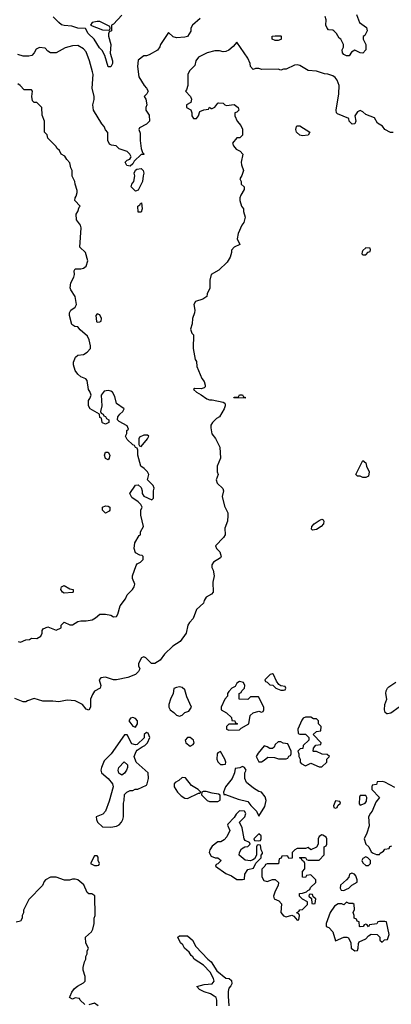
# Model space of a CAD drawing. Header units: inches. Extents: x 2380053 to 2584298, y 380219 to 546618.
# Tile 575 of 656: x 2501365 to 2504077, y 489941 to 497131. Entities that reach past the tile are written whole.
import ezdxf

# ---------------------------------------------------------------- set-up
doc = ezdxf.new("R2010")
doc.units = ezdxf.units.IN
doc.header["$MEASUREMENT"] = 0
doc.layers.add('C5408', color=7, linetype='Continuous')
doc.layers.add('C5409', color=7, linetype='Continuous')

msp = doc.modelspace()

# ---------------------------------------------------------------- linework, layer by layer
at = {"layer": 'C5408', "color": 2}
for points, elevation in [([(2501840.4, 489940.4), (2501806, 489970), (2501802, 489982), (2501770, 489988), (2501750, 489978), (2501729, 489990), (2501732.8, 490000)], 46), ([(2502804.5, 489930), (2502804.5, 489970), (2502799.5, 489990), (2502784.4, 490000)], 42), ([(2502887.2, 490000), (2502890.7, 489930)], 42), ([(2501938, 489930), (2501910, 489948), (2501870, 489938)], 46)]:
    msp.add_lwpolyline(points, dxfattribs=dict(at, elevation=elevation))
at = {"layer": 'C5409', "color": 2}
for points, elevation in [([(2502681, 497139), (2502626.8, 497090), (2502614.8, 497070), (2502612.5, 497047.5), (2502590, 497009.2), (2502570, 497002.7), (2502510, 496998), (2502485.2, 497005.2), (2502450, 497038), (2502391.3, 496950), (2502386.8, 496933.2), (2502370.7, 496909.3), (2502310, 496875.3), (2502290, 496868), (2502270, 496868), (2502230, 496835.3), (2502224, 496790), (2502234.4, 496714.4), (2502272, 496650), (2502290.9, 496630.9), (2502302, 496610), (2502292, 496590), (2502272, 496570), (2502284.7, 496550), (2502291.3, 496510), (2502284.7, 496490), (2502284.7, 496470), (2502310, 496434), (2502311.3, 496390), (2502290, 496368.7), (2502238, 496342), (2502234, 496330), (2502243.6, 496303.6), (2502242.8, 496250), (2502251, 496191), (2502262, 496162), (2502272, 496150), (2502270, 496146), (2502250, 496146), (2502201, 496099), (2502190, 496078), (2502170, 496062), (2502146.3, 496066.3), (2502135.3, 496090), (2502150, 496104.7), (2502168.4, 496111.6), (2502176.4, 496123.6), (2502178, 496130), (2502168, 496150), (2502148.9, 496168.9), (2502090, 496189), (2502069.1, 496209.1), (2502034, 496214), (2502021.2, 496221.2), (2502009, 496250), (2502007.3, 496307.3), (2501990, 496326), (2501982, 496350), (2501964, 496370), (2501902.7, 496470), (2501899.3, 496510), (2501908.9, 496548.9), (2501909, 496570), (2501894, 496630), (2501900.7, 496730), (2501897, 496750), (2501875.1, 496830), (2501850, 496895.3), (2501830, 496919), (2501790, 496942), (2501750, 496941.2), (2501695.3, 496924.7), (2501630, 496889.2), (2501590, 496889.2), (2501570, 496902), (2501550, 496924), (2501510, 496929), (2501483.5, 496916.5), (2501470, 496888), (2501452, 496870), (2501430, 496865.2), (2501390, 496865.2), (2501350, 496876)], 38), ([(2502110, 497165.2), (2502050, 497098), (2502034, 497090), (2502034, 497050), (2502018, 497042), (2502012.7, 497027.3), (2502012, 497010), (2502030.8, 496950.8), (2502026, 496886), (2502042, 496830), (2502042, 496810), (2502030, 496786), (2502010, 496788), (2501985.2, 496870), (2501966.6, 496906.6), (2501946.2, 496926.2), (2501907, 496990), (2501865.1, 497030), (2501845.6, 497065.6), (2501790, 497069.4), (2501744.9, 497084.9), (2501690, 497087.8), (2501670, 497094.5), (2501649.7, 497109.7), (2501610, 497152.3)], 34), ([(2503822, 497170), (2503844.7, 497110), (2503894.8, 497074.8), (2503902, 497050), (2503883.6, 497016.4), (2503872.7, 497007.3), (2503872, 496990), (2503890.9, 496950.9), (2503892, 496910), (2503870, 496886), (2503850, 496888), (2503810, 496908), (2503785.4, 496894.6), (2503770, 496868), (2503750, 496868), (2503730, 496878), (2503722, 496890), (2503718, 496910), (2503728, 496930), (2503728, 496950), (2503708.4, 496988.4), (2503696.4, 496996.4), (2503678, 497030), (2503658, 497050), (2503650, 497055.3), (2503618, 497058), (2503608.4, 497068.4), (2503598, 497090), (2503602, 497130), (2503594, 497154)], 38), ([(2504090, 496308), (2504070, 496308), (2504030, 496328.7), (2504012.9, 496352.9), (2503976.4, 496376.4), (2503953.6, 496413.6), (2503890, 496439), (2503870, 496458), (2503850, 496468), (2503830, 496458), (2503812, 496430), (2503818, 496390), (2503812, 496370), (2503791.1, 496368.9), (2503768.7, 496390), (2503766, 496410), (2503683.1, 496443.1), (2503678, 496450), (2503675.3, 496470), (2503693.2, 496590), (2503695.3, 496650), (2503682, 496690), (2503668, 496710), (2503650, 496722), (2503613.6, 496733.6), (2503590, 496735.3), (2503530, 496754), (2503470, 496759), (2503410, 496797.2), (2503390, 496801.2), (2503370, 496799.3), (2503310, 496769), (2503290, 496768.7), (2503270, 496762), (2503250, 496768.7), (2503131.6, 496768.4), (2503110, 496775.3), (2503084.7, 496775.3), (2503068.4, 496768.4), (2503048.4, 496788.4), (2503048, 496810), (2503028.7, 496850), (2502950, 496966), (2502923.6, 496936.4), (2502890.9, 496909.1), (2502870, 496898), (2502850, 496895.3), (2502823.1, 496903.1), (2502790, 496904), (2502734, 496890), (2502670, 496858), (2502651.3, 496830), (2502642.8, 496797.2), (2502603, 496757), (2502590.8, 496730), (2502592, 496650), (2502582, 496618), (2502574, 496610), (2502611, 496571), (2502618, 496550), (2502612.7, 496527.3), (2502582, 496510), (2502582, 496490), (2502612.7, 496472.7), (2502622, 496450), (2502621, 496430), (2502634, 496410), (2502654, 496410), (2502668.7, 496430), (2502680.2, 496459.8), (2502708.4, 496471.6), (2502742, 496478), (2502750, 496492), (2502762, 496482), (2502770, 496482), (2502790, 496492), (2502810, 496522), (2502816.4, 496523.6), (2502850, 496522), (2502862, 496510), (2502874.6, 496505.4), (2502930, 496510.6), (2502958, 496490), (2502964.7, 496470), (2502950, 496455.3), (2502934, 496450), (2502934, 496430), (2502952, 496390), (2502979.6, 496359.6), (2502991.1, 496331.1), (2502992, 496288), (2502972, 496268), (2502950, 496268), (2502918, 496230), (2502924.7, 496210), (2502945.4, 496185.4), (2502974, 496170), (2502994, 496150), (2502981, 496090), (2502982.8, 496070), (2502998, 496030), (2502986.8, 495993.2), (2502972, 495970), (2502982, 495950), (2502982, 495930), (2503002, 495910), (2503002, 495890), (2502978, 495850), (2502971.3, 495830), (2502971.3, 495810), (2502984.7, 495770), (2502998, 495750), (2502998, 495730), (2503010.8, 495690), (2503001, 495650), (2502986, 495630), (2502958, 495570), (2502952, 495530), (2502972, 495490), (2502931.1, 495468.9), (2502911.1, 495448.9), (2502911.1, 495431.1), (2502902, 495398), (2502878.8, 495361.2), (2502816.9, 495303.1), (2502762, 495270), (2502751.3, 495230), (2502751.3, 495170), (2502732, 495130), (2502731.3, 495110), (2502702, 495090), (2502647.3, 495072.7), (2502636, 495050), (2502642.8, 495010), (2502641, 494990), (2502626, 494950), (2502622.8, 494910), (2502611.3, 494870), (2502622, 494842), (2502632, 494830), (2502631, 494730), (2502646, 494650), (2502654, 494634), (2502658, 494598), (2502694.8, 494510), (2502710.7, 494490), (2502718.8, 494461.2), (2502718, 494450), (2502710, 494442), (2502690, 494435.3), (2502642, 494438), (2502634, 494430), (2502654, 494410), (2502690, 494392), (2502730, 494362.8), (2502750, 494354.8), (2502770, 494354.8), (2502850, 494338), (2502862, 494330), (2502863.6, 494323.6), (2502864.7, 494310), (2502856, 494290), (2502822, 494230), (2502801.4, 494218.6), (2502770.8, 494190), (2502758.8, 494170), (2502758.8, 494150), (2502766.8, 494106.8), (2502793.2, 494073.2), (2502826, 494010), (2502831, 493929), (2502806.8, 493870), (2502804.7, 493830), (2502812, 493810), (2502798, 493770), (2502805.4, 493745.4), (2502846.4, 493706.4), (2502851, 493690), (2502842.8, 493650), (2502859.1, 493579.1), (2502884.7, 493530), (2502884.7, 493510), (2502882, 493470), (2502862, 493418), (2502864.7, 493370), (2502852, 493350), (2502794, 493290), (2502802, 493270), (2502825.4, 493245.4), (2502836, 493210), (2502830, 493202), (2502778, 493170), (2502766, 493150), (2502766.8, 493130), (2502776, 493110), (2502784.7, 493070), (2502775.3, 493024.7), (2502776, 492950), (2502763.5, 492936.5), (2502725.2, 492914.8), (2502711, 492890), (2502706, 492870), (2502654.9, 492825.1), (2502630, 492759), (2502602.8, 492730), (2502590.7, 492710), (2502578.8, 492650), (2502536, 492590), (2502483.5, 492556.5), (2502422, 492498), (2502390, 492454), (2502350, 492428.7), (2502326, 492430), (2502286, 492470), (2502270, 492478), (2502254, 492470), (2502232, 492430), (2502232.7, 492412.7), (2502242, 492390), (2502232, 492370), (2502210, 492349), (2502153.2, 492326.8), (2502070, 492309.3), (2502050, 492309.3), (2501990, 492329.2), (2501956, 492324), (2501944.7, 492310), (2501956, 492270), (2501951.3, 492250), (2501911.6, 492228.4), (2501896.9, 492203.1), (2501881, 492170), (2501881, 492110), (2501870, 492088.7), (2501850, 492095.3), (2501822, 492130), (2501770, 492157.2), (2501710, 492161.2), (2501650, 492148.7), (2501606.4, 492153.6), (2501533.6, 492153.6), (2501470, 492174), (2501422, 492158), (2501410, 492149.2), (2501390, 492149), (2501330, 492174)], 42), ([(2501354, 492590), (2501370, 492586), (2501410, 492602), (2501435.3, 492604.7), (2501450, 492614), (2501490, 492612), (2501518, 492630), (2501528, 492650), (2501528.9, 492671.1), (2501536.4, 492683.6), (2501570, 492698), (2501630, 492672), (2501666, 492690), (2501668, 492710), (2501690, 492731), (2501730, 492712), (2501750, 492712), (2501790, 492736), (2501810, 492741), (2501850, 492740.7), (2501892.7, 492747.3), (2501918, 492762), (2501950, 492791), (2501990.9, 492790.9), (2502030, 492782), (2502050, 492771.3), (2502070, 492772), (2502082, 492790), (2502099, 492850), (2502137.2, 492902.8), (2502149, 492930), (2502189, 492970), (2502199, 492990), (2502204, 493010), (2502189, 493050), (2502188.7, 493070), (2502214.6, 493145.4), (2502223.1, 493156.9), (2502246, 493170), (2502266, 493190), (2502266, 493210), (2502258, 493218), (2502240.4, 493220.4), (2502210, 493238), (2502199, 493270), (2502204, 493310), (2502236.4, 493363.6), (2502246, 493370), (2502246, 493390), (2502268, 493430), (2502248.4, 493511.6), (2502248, 493550), (2502258, 493570), (2502248, 493590), (2502229.1, 493609.1), (2502182, 493642), (2502168.7, 493670), (2502210, 493732), (2502230, 493734), (2502250, 493714), (2502258, 493690), (2502258, 493670), (2502270.9, 493650.9), (2502330, 493624.7), (2502342, 493638), (2502341.2, 493690), (2502345.2, 493710), (2502339, 493730), (2502298, 493770), (2502308, 493810), (2502298, 493830), (2502274, 493854), (2502248.7, 493870), (2502228, 493950), (2502227.3, 493987.3), (2502222, 494002), (2502210, 494006), (2502202, 494022), (2502190, 494026), (2502150, 494066), (2502138, 494090), (2502146, 494110), (2502146, 494130), (2502158, 494142), (2502150, 494166), (2502090, 494198), (2502078, 494210), (2502082, 494230), (2502095.3, 494250), (2502118, 494270), (2502128, 494290), (2502070, 494328), (2502058.6, 494378.6), (2502042, 494410), (2502030, 494419), (2502010, 494422), (2501982, 494418), (2501958, 494390), (2501964.7, 494310), (2501954, 494270), (2501958, 494258), (2501974, 494250), (2501978, 494238), (2501990, 494234), (2501998, 494218), (2502014, 494210), (2502014, 494190), (2501990, 494178), (2501970, 494186), (2501966, 494190), (2501962, 494222), (2501950, 494226), (2501946, 494250), (2501878, 494290), (2501866, 494310), (2501866, 494350), (2501876.4, 494363.6), (2501886, 494390), (2501876.4, 494416.4), (2501866, 494430), (2501856.4, 494496.4), (2501848.4, 494508.4), (2501810, 494524), (2501790, 494542), (2501769.4, 494570), (2501756, 494610), (2501756, 494630), (2501772.7, 494667.3), (2501790, 494681), (2501830, 494686), (2501858, 494702), (2501882, 494730), (2501882, 494750), (2501872.7, 494792.7), (2501859.3, 494819.3), (2501805.6, 494865.6), (2501790, 494888), (2501766, 494890), (2501744.7, 494904.7), (2501728.7, 494970), (2501729.1, 494990.9), (2501738, 495010), (2501768.4, 495031.6), (2501778, 495050), (2501768.7, 495110), (2501737.2, 495157.2), (2501732.7, 495172.7), (2501737, 495210), (2501759, 495250), (2501764, 495270), (2501763.1, 495296.9), (2501770, 495311.3), (2501810, 495311), (2501830, 495316), (2501848.7, 495330), (2501862, 495370), (2501844, 495430), (2501804, 495470), (2501812.1, 495612.1), (2501809.3, 495630), (2501779.3, 495670), (2501777.2, 495710), (2501788.7, 495730), (2501798, 495762), (2501806, 495770), (2501768, 495810), (2501768.7, 495830), (2501777.2, 495842.8), (2501784, 495870), (2501783.1, 495883.1), (2501768.7, 495930), (2501768, 495950), (2501748.4, 495988.4), (2501748, 496030), (2501738, 496050), (2501730, 496086), (2501708, 496110), (2501694.6, 496134.6), (2501668, 496150), (2501655.3, 496175.3), (2501638, 496190), (2501628.4, 496208.4), (2501570, 496266), (2501566, 496290), (2501546, 496310), (2501546, 496390), (2501527.3, 496432.7), (2501526, 496490), (2501490, 496526), (2501470, 496526), (2501458, 496538), (2501454, 496570), (2501458, 496610), (2501450, 496618), (2501398, 496618), (2501368, 496650), (2501350, 496662)], 42), ([(2504134.8, 492110), (2504072.4, 492067.6), (2504050, 492061.2), (2504043.2, 492063.2), (2504032.7, 492072.7), (2504026.6, 492090), (2504029.5, 492130.5), (2504044, 492170), (2504037.2, 492210), (2504039, 492230), (2504049.4, 492250.6), (2504060.2, 492259.8), (2504110, 492294)], 42), ([(2504103.1, 491523.1), (2504030, 491562), (2504010, 491568), (2503974, 491566), (2503970, 491546), (2503938, 491542), (2503934, 491530), (2503934, 491510), (2503992, 491450), (2503963.6, 491416.4), (2503938, 491350), (2503924, 491336), (2503911, 491310), (2503915.3, 491244.7), (2503898, 491190), (2503878, 491150), (2503891.1, 491111.1), (2503912, 491090), (2503930, 491054), (2503943.6, 491043.6), (2503970, 491034), (2503990, 491034), (2503996.4, 491043.6), (2504020.4, 491059.6), (2504030, 491074), (2504062, 491078), (2504067.3, 491092.7), (2504082, 491098)], 46), ([(2501732.8, 490000), (2501744, 490030), (2501764.1, 490055.9), (2501786.3, 490073.7), (2501830, 490098), (2501842, 490110), (2501843.1, 490143.1), (2501828.7, 490190), (2501828.7, 490210), (2501838, 490250), (2501848, 490270), (2501848, 490290), (2501858, 490310), (2501858, 490330), (2501866, 490350), (2501848.4, 490388.4), (2501846, 490430), (2501888, 490470), (2501898, 490490), (2501908.4, 490531.6), (2501908.7, 490570), (2501915.3, 490590), (2501913.2, 490733.2), (2501890, 490748), (2501870, 490748), (2501856.4, 490756.4), (2501832.5, 490812.5), (2501790, 490849), (2501770, 490855.3), (2501750, 490855.3), (2501728.4, 490848.4), (2501691.6, 490848.4), (2501630, 490868.7), (2501610, 490869), (2501590, 490868.7), (2501552, 490850), (2501542, 490838), (2501530, 490808), (2501430, 490706), (2501392.7, 490627.3), (2501391.6, 490608.4), (2501382, 490590), (2501382, 490570), (2501371.1, 490548.9), (2501338.8, 490541.2)], 46), ([(2502784.4, 490000), (2502757.7, 490017.7), (2502710, 490032.7), (2502678, 490050), (2502658, 490070), (2502710, 490086), (2502769.1, 490090.9), (2502784, 490110), (2502779, 490130), (2502755.1, 490175.1), (2502705.6, 490225.6), (2502638, 490270), (2502628.4, 490288.4), (2502616.4, 490296.4), (2502600.4, 490320.4), (2502568, 490350), (2502554.6, 490374.6), (2502538, 490390), (2502518, 490430), (2502530, 490442), (2502590, 490442), (2502624.7, 490410), (2502650, 490362), (2502738, 490270), (2502762.8, 490250), (2502804.5, 490184.5), (2502870, 490131.3), (2502894, 490130), (2502910, 490114), (2502912, 490090), (2502905.4, 490074.6), (2502890, 490058), (2502885.5, 490034.5), (2502887.2, 490000)], 42)]:
    msp.add_lwpolyline(points, dxfattribs=dict(at, elevation=elevation))
for points, elevation in [([(2501950, 497119), (2501930, 497119), (2501894, 497110), (2501882, 497090), (2501970, 497058), (2502010, 497054), (2502022, 497058), (2502026, 497070), (2502022, 497082)], 34), ([(2503230, 496978), (2503208, 496990), (2503208, 497010), (2503230, 497014), (2503270, 497012), (2503274, 497010), (2503274, 496990), (2503270, 496986), (2503250, 496978)], 38), ([(2503430, 496284), (2503410, 496289), (2503384, 496310), (2503379, 496330), (2503384, 496350), (2503390, 496354.8), (2503410, 496356), (2503482, 496310), (2503470, 496288.7)], 42), ([(2502210, 495878), (2502178, 495910), (2502182, 495930), (2502198, 495950), (2502204, 495990), (2502201.2, 496010), (2502208.9, 496031.1), (2502220.2, 496039.8), (2502250, 496044.7), (2502264.7, 496030), (2502270.9, 496009.1), (2502264.7, 495990), (2502262, 495950), (2502230, 495886)], 38), ([(2502230, 495726), (2502228, 495770), (2502242, 495778), (2502246, 495790), (2502254, 495794), (2502258, 495750), (2502250, 495726)], 38), ([(2503890, 495466), (2503870, 495446), (2503863.6, 495436.4), (2503862, 495422), (2503870, 495414), (2503890, 495414), (2503907.3, 495432.7), (2503922, 495438), (2503926, 495450), (2503922, 495462)], 46), ([(2501930, 494982), (2501921, 494970), (2501926, 494926), (2501930, 494922), (2501950, 494924.7), (2501958, 494930), (2501962, 494950), (2501950, 494975.3)], 42), ([(2503010, 494366), (2502928, 494370), (2502930, 494374), (2502962, 494378), (2502968.9, 494391.1), (2502990, 494392), (2502998, 494378), (2503010, 494374)], 42), ([(2502270, 494098), (2502238, 494082), (2502234, 494070), (2502234, 494030), (2502238, 494018), (2502250, 494014), (2502298, 494070), (2502306, 494090), (2502296.4, 494096.4)], 42), ([(2502010, 493918), (2501990, 493926), (2501984, 493950), (2501990, 493974), (2502010, 493972), (2502022, 493950), (2502018, 493930)], 42), ([(2503870, 493788.7), (2503850, 493798), (2503830, 493798), (2503818, 493810), (2503870, 493911), (2503890, 493894), (2503896, 493870), (2503914.8, 493830), (2503910, 493798), (2503890, 493788.7)], 42), ([(2501990, 493528), (2501968, 493550), (2501968.7, 493570), (2501990, 493582), (2502010, 493578), (2502022, 493570), (2502022, 493550), (2502016.9, 493543.1)], 42), ([(2503502.7, 493402.7), (2503495.3, 493410), (2503497.2, 493430), (2503514, 493450), (2503550, 493474), (2503570, 493484.7), (2503579.8, 493479.8), (2503584.7, 493470), (2503582.8, 493450), (2503566, 493430), (2503530, 493407)], 42), ([(2501690, 492944), (2501678, 492950), (2501664, 492970), (2501668.7, 492990), (2501690, 492998.8), (2501730, 492976), (2501754, 492970), (2501754, 492950), (2501750, 492948.7)], 42), ([(2503210, 492355.3), (2503194, 492350), (2503154, 492310), (2503158, 492298), (2503170, 492294), (2503190, 492274), (2503211.6, 492271.6), (2503234, 492250), (2503270, 492234), (2503290, 492234), (2503302, 492238), (2503306, 492250), (2503302, 492262), (2503270, 492266), (2503256.4, 492276.4), (2503240.2, 492300.2), (2503218, 492350)], 46), ([(2502530, 492258), (2502510, 492255.3), (2502490, 492246), (2502484.7, 492210), (2502464.7, 492170), (2502452, 492130), (2502452, 492110), (2502462, 492090), (2502490, 492071.3), (2502510, 492051.3), (2502530, 492044.7), (2502550, 492052), (2502569.1, 492070.9), (2502599, 492081), (2502618, 492110), (2502585.6, 492185.6), (2502570, 492238), (2502550, 492255.3)], 46), ([(2502970, 492298), (2502950, 492286), (2502938, 492262), (2502914, 492250), (2502890, 492226), (2502882, 492210), (2502882, 492190), (2502862, 492170), (2502834, 492110), (2502834, 492090), (2502874, 492070), (2502910, 492034), (2502914, 492014), (2502934, 492010), (2502938, 491998), (2502954, 491990), (2502950, 491986), (2502890, 491986), (2502874, 491970), (2502874, 491950), (2502890, 491942), (2502970, 491946), (2502982, 491958), (2503038, 491990), (2503048, 492050), (2503068, 492070), (2503110, 492082), (2503130, 492074), (2503142, 492078), (2503146, 492090), (2503146, 492110), (2503107.3, 492187.3), (2503050, 492186), (2503030, 492166), (2502966, 492170), (2502966, 492210), (2502982, 492218), (2502986, 492230), (2503006, 492250), (2503008, 492270), (2502998, 492290)], 46), ([(2502190, 492035.3), (2502174, 492030), (2502162, 492010), (2502190, 491971.3), (2502210, 491964.7), (2502224, 491990), (2502224, 492010), (2502210, 492028.7)], 46), ([(2503490, 492038), (2503450, 492038), (2503434, 492030), (2503423.6, 492016.4), (2503394, 491950), (2503398, 491918), (2503410, 491914), (2503450, 491914), (2503474, 491890), (2503474, 491870), (2503434, 491830), (2503431.3, 491808.7), (2503412.7, 491807.3), (2503394, 491790), (2503402, 491770), (2503402, 491750), (2503411.1, 491731.1), (2503412, 491710), (2503419.6, 491699.6), (2503450, 491682), (2503490, 491702), (2503550, 491674), (2503570, 491674), (2503606, 491710), (2503606, 491730), (2503626, 491750), (2503610, 491766), (2503572.7, 491767.3), (2503530, 491786), (2503510, 491786), (2503506, 491790), (2503508.4, 491811.6), (2503527.3, 491832.7), (2503562, 491838), (2503566, 491850), (2503506, 491910), (2503530, 491934), (2503562, 491938), (2503566, 491970), (2503546, 491990), (2503546, 492010), (2503530, 492026), (2503510, 492026)], 46), ([(2502290, 491926), (2502274, 491910), (2502272.7, 491887.3), (2502222, 491838), (2502210, 491835.3), (2502182, 491842), (2502150, 491908), (2502130, 491908.7), (2502031.1, 491768.9), (2501982, 491718), (2501961, 491670), (2501956, 491650), (2501962, 491630), (2502010.6, 491590.6), (2502041, 491550), (2502046, 491530), (2502016.8, 491423.2), (2501991, 491350), (2501970.7, 491329.3), (2501922, 491310), (2501924.7, 491290), (2501932, 491270), (2501970, 491236), (2502030, 491234), (2502070, 491242.8), (2502090, 491251.3), (2502108.7, 491270), (2502118, 491290), (2502122, 491310), (2502122, 491410), (2502128, 491430), (2502130, 491474), (2502146, 491490), (2502170, 491502), (2502190, 491502), (2502208.4, 491511.6), (2502227.3, 491512.7), (2502290, 491542), (2502295.3, 491550), (2502304, 491590), (2502302, 491630), (2502214, 491710), (2502199, 491750), (2502214, 491786), (2502223.1, 491796.9), (2502258, 491822), (2502278, 491830), (2502298, 491850), (2502315.3, 491890), (2502302, 491922)], 46), ([(2502610, 491888.7), (2502590, 491888), (2502572, 491870), (2502578, 491850), (2502610, 491826), (2502630, 491838), (2502639, 491850), (2502634, 491870)], 46), ([(2503270, 491858), (2503250, 491858), (2503230, 491838), (2503222, 491818), (2503210, 491808), (2503190, 491808), (2503170, 491822), (2503150, 491828), (2503104.5, 491775.5), (2503091.3, 491750), (2503110, 491712), (2503130, 491711.3), (2503150, 491724.7), (2503174.6, 491745.4), (2503223.6, 491743.6), (2503252.7, 491732.7), (2503310, 491734), (2503322, 491738), (2503328, 491752), (2503342, 491758), (2503346, 491770), (2503346, 491790), (2503322, 491842), (2503288.4, 491848.4)], 46), ([(2502830, 491786), (2502810, 491778), (2502804.7, 491770), (2502802.8, 491730), (2502810, 491712), (2502830, 491692), (2502850, 491692), (2502866, 491694), (2502868, 491710), (2502862, 491730)], 46), ([(2502110, 491615.3), (2502089.1, 491629.1), (2502084, 491650), (2502089.1, 491670.9), (2502128, 491712), (2502151.3, 491690), (2502151.3, 491670), (2502144.7, 491650), (2502130, 491628.7)], 46), ([(2502990, 491678), (2502971.6, 491668.4), (2502938, 491662), (2502932, 491630), (2502916, 491590), (2502866.8, 491530), (2502852, 491490), (2502854, 491474), (2502866, 491474), (2502958, 491438), (2503030, 491422), (2503051.6, 491391.6), (2503094, 491350), (2503110, 491314), (2503154.6, 491385.4), (2503164, 491430), (2503156.5, 491456.5), (2503130, 491489), (2503110, 491495.3), (2503070, 491518), (2503020.2, 491560.2), (2503008.7, 491590), (2503008, 491630), (2503018, 491650), (2503006, 491670)], 46), ([(2502550, 491598), (2502525.4, 491574.6), (2502499.6, 491560.4), (2502492, 491550), (2502491.3, 491530), (2502516, 491490), (2502543.4, 491463.4), (2502570, 491446), (2502590, 491444.7), (2502670, 491482), (2502678, 491482), (2502686, 491490), (2502668, 491510), (2502618, 491538), (2502574.6, 491594.6)], 46), ([(2502704.7, 491495.3), (2502694, 491490), (2502692, 491470), (2502732, 491430), (2502750, 491422.8), (2502810, 491422), (2502827.3, 491432.7), (2502827.3, 491467.3), (2502816.4, 491476.4), (2502770, 491482), (2502725.4, 491494.6)], 46), ([(2503890, 491466), (2503850, 491466), (2503845.4, 491454.6), (2503843.6, 491403.6), (2503850, 491394), (2503870, 491402), (2503886, 491410), (2503896.4, 491423.6), (2503898, 491450)], 46), ([(2503670, 491426), (2503654, 491390), (2503658, 491378), (2503670, 491374), (2503682, 491378), (2503687.3, 491392.7), (2503706, 491410), (2503702, 491422)], 46), ([(2502970, 491354), (2502944.7, 491330), (2502930, 491306), (2502883.6, 491256.4), (2502882, 491250), (2502898, 491210), (2502875.3, 491164.7), (2502858, 491142), (2502832, 491128), (2502810, 491128), (2502770, 491095.3), (2502751.3, 491070), (2502746.8, 491050), (2502762.8, 491022.8), (2502791.6, 491011.6), (2502811, 491011), (2502834, 490990), (2502810, 490966), (2502798, 490962), (2502794, 490950), (2502870, 490896), (2502910, 490878.8), (2502950, 490851.3), (2502990, 490852), (2503006, 490854), (2503009, 490890), (2503030, 490924.7), (2503070, 490934), (2503088, 490972), (2503126, 491010), (2503126, 491030), (2503138, 491042), (2503138, 491050), (2503126, 491070), (2503122, 491102), (2503110, 491106), (2503098, 491102), (2503094, 491090), (2503094, 491030), (2503078, 491002), (2503065.4, 490994.6), (2503050, 490988), (2503010, 490994), (2502966, 491030), (2502968, 491050), (2502983.1, 491076.9), (2503008.4, 491091.6), (2503030, 491094), (2503046, 491110), (2503042, 491122), (2503010, 491138), (2503002, 491150), (2502988, 491230), (2502968, 491270), (2503008, 491310), (2503014.6, 491334.6), (2503006, 491350)], 46), ([(2503110, 491186), (2503074, 491150), (2503078, 491138), (2503110, 491134), (2503122, 491138), (2503126, 491150), (2503126, 491170)], 46), ([(2503570, 491178), (2503550, 491166), (2503542, 491150), (2503542, 491110), (2503531.6, 491088.4), (2503490, 491068), (2503470, 491086), (2503450, 491078), (2503390, 491078), (2503374, 491070), (2503354, 491050), (2503352.7, 491007.3), (2503330, 491006), (2503322, 491022), (2503310, 491026), (2503278, 491022), (2503272.7, 491007.3), (2503258, 491002), (2503252.7, 490967.3), (2503170, 490966), (2503158, 490962), (2503154, 490950), (2503132.7, 490927.3), (2503131.6, 490871.6), (2503145.4, 490845.4), (2503170, 490838), (2503210, 490851.3), (2503230, 490852), (2503254, 490830), (2503252, 490808), (2503230, 490766), (2503218, 490730), (2503222, 490710), (2503255.3, 490695.3), (2503274.8, 490674.8), (2503270.7, 490610), (2503290, 490586.8), (2503310, 490580.7), (2503351.3, 490591.3), (2503364.7, 490584.7), (2503390, 490554), (2503402, 490558), (2503406, 490590), (2503402, 490602), (2503390, 490606), (2503388.4, 490611.6), (2503402, 490618), (2503408.4, 490631.6), (2503430, 490634), (2503466, 490670), (2503466, 490690), (2503430, 490708), (2503406, 490730), (2503406, 490750), (2503430, 490752), (2503458, 490762), (2503467.3, 490772.7), (2503482, 490778), (2503487.3, 490792.7), (2503526, 490830), (2503526, 490850), (2503490, 490886), (2503458, 490882), (2503450, 490866), (2503428.4, 490868.4), (2503428, 490910), (2503446, 490930), (2503446, 490970), (2503442, 490982), (2503426, 490990), (2503422, 491002), (2503406, 491010), (2503410, 491014), (2503450, 491014), (2503458, 490998), (2503470, 490994), (2503550, 490994), (2503587.3, 491032.7), (2503588, 491090), (2503602, 491098), (2503606, 491110), (2503606, 491150), (2503602, 491162), (2503576.4, 491176.4)], 46), ([(2501930, 491026), (2501910, 491026), (2501882, 490970), (2501910, 490954), (2501930, 490954), (2501942, 490958), (2501946, 490970), (2501938, 490990), (2501936.4, 491016.4)], 46), ([(2503890, 491018), (2503870, 491006), (2503862, 490990), (2503870, 490974), (2503890, 490954), (2503910, 490954), (2503926, 490970), (2503926, 490990), (2503906, 491010)], 46), ([(2503790, 490899), (2503772, 490890), (2503766, 490870), (2503751.1, 490848.9), (2503706, 490810), (2503704.7, 490790), (2503710, 490774), (2503730, 490772), (2503750, 490781), (2503768, 490790), (2503788.7, 490811.3), (2503827.3, 490832.7), (2503828, 490850), (2503818, 490878), (2503808, 490890)], 46), ([(2503490, 490746), (2503478, 490742), (2503474, 490730), (2503494, 490714), (2503498, 490678), (2503510, 490674), (2503522, 490678), (2503526, 490710), (2503506, 490726), (2503502, 490742)], 46), ([(2503750, 490686), (2503730, 490666), (2503715.3, 490675.3), (2503690, 490675.3), (2503663.5, 490656.5), (2503631.3, 490610), (2503602, 490530), (2503602, 490510), (2503621, 490501), (2503651, 490471), (2503670, 490404.7), (2503730, 490431.3), (2503752, 490432), (2503765.4, 490425.4), (2503782, 490390), (2503784.7, 490350), (2503810, 490332), (2503830, 490334), (2503835.3, 490350), (2503836.4, 490383.6), (2503843.1, 490396.9), (2503890, 490418), (2503910, 490442), (2503930, 490454), (2503974, 490450), (2503994, 490430), (2503994, 490410), (2504010, 490394), (2504028, 490412), (2504050, 490414), (2504062, 490450), (2504042, 490542), (2504030, 490546), (2503990, 490546), (2503978, 490542), (2503971.6, 490528.4), (2503918, 490522), (2503910, 490506), (2503902, 490522), (2503890, 490526), (2503878, 490522), (2503871.6, 490508.4), (2503850, 490506), (2503846, 490510), (2503842, 490542), (2503827.3, 490547.3), (2503822, 490562), (2503806, 490570), (2503806, 490590), (2503798, 490610), (2503807.3, 490632.7), (2503806, 490670), (2503796.4, 490676.4), (2503770, 490678)], 46)]:
    msp.add_lwpolyline(points, close=True, dxfattribs=dict(at, elevation=elevation))

doc.saveas('drawing.dxf')
